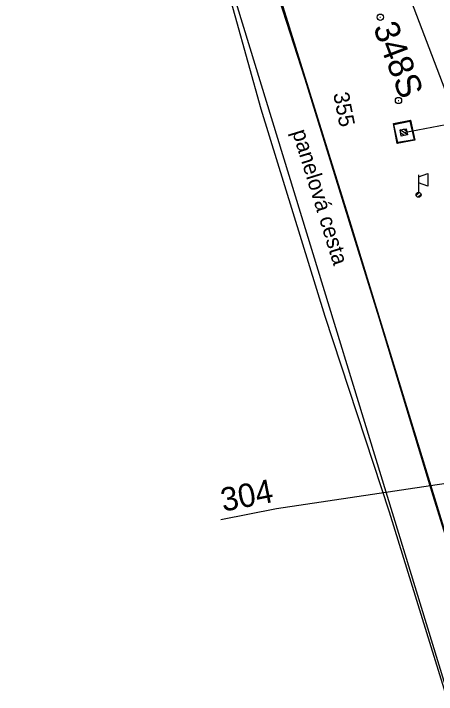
# Model space of a CAD drawing. Extents: x -545846 to -545044, y -1122650 to -1119108.
# Drawn here: x -545750.8 to -545717.1, y -1119378.9 to -1119324.5 of the extents above; entities that cross this region are included whole.
import ezdxf

# ---------------------------------------------------------------- set-up
doc = ezdxf.new("R2010")
doc.units = 0
for name, color, linetype in [('so180602', 7, 'Continuous'), ('Vrstva 1', 7, 'Continuous'), ('Vrstva 11', 7, 'Continuous'), ('Vrstva 12', 7, 'Continuous'), ('Vrstva 2', 7, 'Continuous'), ('Vrstva 28', 7, 'Continuous'), ('Vrstva 33', 7, 'Continuous'), ('Vrstva 51', 7, 'Continuous'), ('Vrstva 62', 7, 'Continuous'), ('Vrstva 63', 7, 'Continuous')]:
    doc.layers.add(name, color=color, linetype=linetype)

msp = doc.modelspace()

# ---------------------------------------------------------------- linework, layer by layer
at = {"layer": 'Vrstva 1'}
msp.add_lwpolyline([(-545747.732, -1119248.86), (-545746.28, -1119252.643), (-545737.918, -1119274.448), (-545736.4, -1119278.392), (-545728.356, -1119299.329), (-545723.82, -1119311.169), (-545719.761, -1119321.782), (-545719.475, -1119322.512), (-545718.884, -1119324.063), (-545715.419, -1119333.159), (-545710.907, -1119344.997), (-545706.856, -1119355.613), (-545706.428, -1119356.746), (-545704.145, -1119362.77), (-545699.748, -1119374.21), (-545696.232, -1119385.479), (-545695.995, -1119386.25), (-545695.528, -1119387.718), (-545692.046, -1119399.195)], dxfattribs=at)
at = {"layer": 'Vrstva 11'}
for p, q in [((-545719.674, -1119333.997), (-545706.596, -1119331.508)), ((-545719.382, -1119334.194), (-545719.967, -1119333.802)), ((-545719.642, -1119334.245), (-545719.916, -1119334.062)), ((-545719.431, -1119333.935), (-545719.709, -1119333.749))]:
    msp.add_line(p, q, dxfattribs=at)
msp.add_lwpolyline([(-545719.871, -1119334.291), (-545719.968, -1119333.8), (-545719.477, -1119333.703), (-545719.38, -1119334.194)], close=True, dxfattribs=at)
msp.add_lwpolyline([(-545719.871, -1119334.291), (-545719.968, -1119333.8), (-545719.477, -1119333.703), (-545719.38, -1119334.194), (-545719.871, -1119334.291)], dxfattribs=at)
at = {"layer": 'Vrstva 12'}
msp.add_line((-545720.212, -1119334.894), (-545720.505, -1119333.277), dxfattribs=at)
for points in [[(-545720.481, -1119333.366), (-545720.505, -1119333.277), (-545719.151, -1119333.023), (-545719.186, -1119333.101)], [(-545719.151, -1119333.023), (-545718.8, -1119334.625), (-545718.841, -1119334.593)], [(-545718.8, -1119334.625), (-545720.212, -1119334.894), (-545720.138, -1119334.812)]]:
    msp.add_lwpolyline(points, dxfattribs=at)
msp.add_lwpolyline([(-545720.481, -1119333.366), (-545719.186, -1119333.101), (-545718.841, -1119334.593), (-545720.138, -1119334.812)], close=True, dxfattribs=at)
at = {"layer": 'Vrstva 28'}
for p, q in [((-545721.576, -1119324.798), (-545721.526, -1119324.798)), ((-545720.119, -1119331.451), (-545720.069, -1119331.451))]:
    msp.add_line(p, q, dxfattribs=at)
for centre in [(-545721.551, -1119324.798), (-545720.094, -1119331.451)]:
    msp.add_circle(centre, 0.25, dxfattribs=at)
at = {"layer": 'Vrstva 33'}
for p, q in [((-545718.504, -1119337.535), (-545717.754, -1119337.285)), ((-545718.504, -1119337.385), (-545718.503, -1119338.783)), ((-545717.754, -1119337.285), (-545717.754, -1119338.285)), ((-545717.754, -1119338.285), (-545718.504, -1119338.035)), ((-545718.683, -1119339.038), (-545718.437, -1119338.792)), ((-545718.539, -1119339.177), (-545718.297, -1119338.936))]:
    msp.add_line(p, q, dxfattribs=at)
msp.add_circle((-545718.491, -1119338.983), 0.2, dxfattribs=at)
msp.add_circle((-545718.491, -1119338.983), 0.2, dxfattribs=at)
at = {"layer": 'Vrstva 51'}
for points in [[(-545700.3, -1119418.033), (-545700.411, -1119417.629), (-545703.017, -1119409.041), (-545704.922, -1119403.219), (-545708.477, -1119391.705), (-545712.92, -1119377.245), (-545717.337, -1119363.013), (-545721.642, -1119348.807), (-545727.546, -1119329.758), (-545731.704, -1119316.891), (-545736.031, -1119302.559), (-545739.655, -1119290.958), (-545742.921, -1119280.287), (-545744.235, -1119276.471)], [(-545746.626, -1119282.012), (-545743.528, -1119292.087), (-545739.599, -1119303.818), (-545735.255, -1119317.176), (-545731.095, -1119332.12), (-545725.98, -1119348.671), (-545720.838, -1119364.297), (-545716.477, -1119378.404), (-545713.47, -1119389.696), (-545712.787, -1119393.115), (-545714.593, -1119398.597), (-545717.762, -1119404.528), (-545719.938, -1119408.336), (-545722.396, -1119412.709), (-545723.054, -1119413.21), (-545725.24, -1119414.489)]]:
    msp.add_lwpolyline(points, dxfattribs=at)
at = {"layer": 'Vrstva 62'}
msp.add_lwpolyline([(-545715.049, -1119382.444), (-545733.869, -1119321), (-545744.922, -1119284.971), (-545747.618, -1119274.328), (-545749.53, -1119263.432), (-545750.84, -1119250.741), (-545750.786, -1119235.359), (-545749.841, -1119227.568), (-545745.966, -1119228.21), (-545747.305, -1119242.968), (-545746.973, -1119258.328), (-545744.88, -1119272.332), (-545742.266, -1119282.387), (-545724.011, -1119341.044), (-545706.497, -1119398.181)], dxfattribs=at)
at = {"layer": 'Vrstva 63'}
for p, q in [((-545671.979, -1119355.375), (-545729.842, -1119364.068)), ((-545729.842, -1119364.068), (-545734.286, -1119364.932))]:
    msp.add_line(p, q, dxfattribs=at)

# ---------------------------------------------------------------- texts
at = {"layer": 'so180602'}
msp.add_text('304', height=1.875, rotation=10.9955, dxfattribs=at).set_placement((-545734.098, -1119364.296))
at = {"layer": 'Vrstva 11'}
msp.add_text('355', height=1.25, rotation=281.1614, dxfattribs=at).set_placement((-545725.317, -1119330.906))
at = {"layer": 'Vrstva 2'}
msp.add_text('348S', height=2, rotation=290.8545, dxfattribs=at).set_placement((-545722.146, -1119325.607))
at = {"layer": 'Vrstva 51'}
msp.add_text('panelová cesta', height=1.25, rotation=287.2202, dxfattribs=at).set_placement((-545728.598, -1119333.959))

doc.saveas('drawing.dxf')
